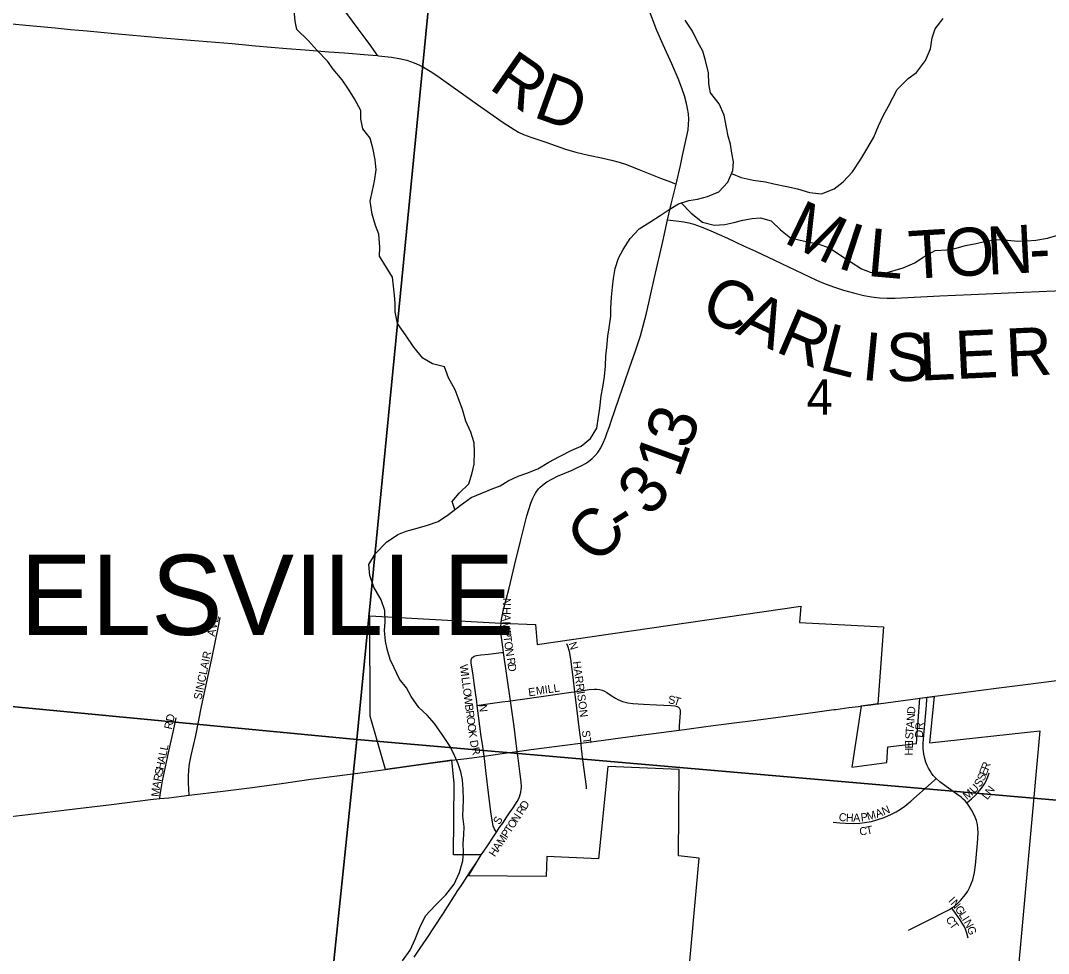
# Model space of a CAD drawing. Extents: x 1410790 to 1770854, y 566777 to 831614.
# Drawn here: x 1559190 to 1565610, y 700406 to 706232 of the extents above; entities that cross this region are included whole.
import ezdxf

# ---------------------------------------------------------------- set-up
doc = ezdxf.new("R2010")
doc.units = 0
for name, color, linetype in [('GM_X_City_Street', 7, 'Continuous'), ('GM_X_City_Street_Text', 7, 'Continuous'), ('GM_X_Corporation', 7, 'Continuous'), ('GM_X_Corporation_Text', 7, 'Continuous'), ('GM_X_County_Road', 7, 'Continuous'), ('GM_X_County_Road_Text', 7, 'Continuous'), ('GM_X_Minor_River', 7, 'Continuous'), ('GM_X_Section', 7, 'Continuous'), ('GM_X_Section_Text', 7, 'Continuous'), ('GM_X_Township_Road', 7, 'Continuous'), ('GM_X_Township_Subdivision', 7, 'Continuous'), ('GM_X_Township_Subdivision_Text', 7, 'Continuous'), ('GM_X_US_Route', 7, 'Continuous')]:
    doc.layers.add(name, color=color, linetype=linetype)

msp = doc.modelspace()

# ---------------------------------------------------------------- linework, layer by layer
at = {"layer": 'GM_X_City_Street'}
for points in [[(1562207.4, 702286.4), (1562200.5, 702334.7), (1562192.8, 702393.9), (1562190.7, 702424.7), (1562190.5, 702447.2), (1562192.1, 702469.1), (1562194.3, 702490.7), (1562195.9, 702501.5)], [(1562651.8, 702040.2), (1562640.9, 702130.7), (1562626.4, 702243.8), (1562617.8, 702292.8), (1562609, 702324.4), (1562602.7, 702339.1)], [(1562042.3, 701954.6), (1562039.3, 701978.6), (1562030.9, 702035.7), (1562024, 702093.5), (1562016.3, 702144.3), (1562004.5, 702221), (1562004, 702233.6), (1562004.9, 702240.6), (1562006.7, 702246.8), (1562010.2, 702252.7), (1562012.2, 702254.7)], [(1562012.2, 702254.7), (1562014.6, 702257.2), (1562021, 702261.5), (1562028.7, 702265.1), (1562036.8, 702267.5), (1562065.3, 702271.2), (1562113.5, 702274.8), (1562159.6, 702281.8), (1562193.3, 702285), (1562207.4, 702286.4)], [(1562250.6, 701983.1), (1562207.4, 702286.4)], [(1562651.8, 702040.2), (1562741.7, 702053.5), (1562774, 702057.3), (1562790.3, 702057.1), (1562806.4, 702054.7), (1562821.9, 702049.8), (1562836.9, 702043.1), (1562851.3, 702035.4), (1562878.7, 702017.7), (1562905.9, 701999.4), (1562920.3, 701991.5), (1562935.3, 701984.8), (1562950.6, 701979.2), (1562966.3, 701974.5), (1562982.2, 701970.9), (1563014.6, 701966.3), (1563080, 701962.2), (1563161.7, 701957.7), (1563253.8, 701953.9), (1563275.6, 701952.8), (1563291.5, 701949.1), (1563299.4, 701944.9), (1563304.4, 701939.2), (1563307.6, 701930.9), (1563309.3, 701923.9), (1563309.8, 701909.3), (1563304.1, 701828.1), (1563304.4, 701808.2), (1563304.5, 701800.8)], [(1562250.6, 701983.1), (1562355, 701997.9), (1562485, 702016.1), (1562629.4, 702036.9), (1562651.8, 702040.2)], [(1562691.3, 701720.3), (1562687.8, 701756.7), (1562682, 701799.9), (1562655.9, 702005.6), (1562651.8, 702040.2)], [(1564828, 701708.8), (1564828, 701709.1), (1564827.9, 701717), (1564832, 701769.8), (1564848.2, 701953.8), (1564851.3, 701993.6), (1564852.3, 702006.5)], [(1562042.3, 701954.6), (1562052.1, 701956), (1562093.8, 701961.9), (1562196.2, 701976.5), (1562235.5, 701981.3), (1562250.6, 701983.1)], [(1562086.1, 701639.1), (1562075.3, 701712.6), (1562067.3, 701761.9), (1562058.2, 701825.9), (1562042.3, 701954.6)], [(1562291.5, 701667.1), (1562273.5, 701823), (1562250.6, 701983.1)], [(1562163, 701163.7), (1562167, 701169.7), (1562180.1, 701189.6), (1562201.5, 701220.7), (1562226.6, 701258.2), (1562244.2, 701284.1), (1562266, 701316), (1562291.2, 701355.3), (1562299.2, 701369.3), (1562306, 701383.6), (1562311.5, 701398.3), (1562315.4, 701413.6), (1562317.8, 701429.3), (1562318.6, 701445.3), (1562317.1, 701477.8), (1562311, 701526.6), (1562297.8, 701624.7), (1562291.5, 701667.1)], [(1562725.8, 701433.1), (1562724.3, 701448.5), (1562702.7, 701615.7), (1562694.6, 701685.3), (1562692.1, 701711.2), (1562691.3, 701720.3)], [(1564908.2, 701499.6), (1564900.8, 701506.3), (1564890.1, 701518.2), (1564879.4, 701532.4), (1564871.3, 701545.5), (1564861.5, 701562.3), (1564853.5, 701580.5), (1564845, 701600.7), (1564837.3, 701623.5), (1564831.3, 701650.4), (1564828.2, 701685.4), (1564828, 701708.8)], [(1562163, 701163.7), (1562160.2, 701167.3), (1562154, 701175.3), (1562147.4, 701187), (1562142.6, 701201.6), (1562136, 701239.7), (1562130.2, 701275.9), (1562123.6, 701323), (1562113, 701410), (1562098.4, 701530.7), (1562087.9, 701623.5), (1562086.1, 701639.1)], [(1564266.5, 701226.4), (1564306.2, 701221.4), (1564342.6, 701219.4), (1564391.9, 701218.5), (1564432.1, 701220.3), (1564474.9, 701225.2), (1564505.7, 701230.7), (1564537.3, 701239.8), (1564583.8, 701256), (1564629.1, 701275.2), (1564658.2, 701290.4), (1564686.1, 701307.5), (1564712.7, 701326.8), (1564750.7, 701358), (1564877.2, 701468.6), (1564899.6, 701491), (1564908.2, 701499.6)], [(1565099.4, 701346.9), (1565089.4, 701358.7), (1565077.3, 701370.5), (1565064.7, 701381.4), (1565038.3, 701401.6), (1564971, 701449.2), (1564932.5, 701476.9), (1564908.2, 701499.6)], [(1565099.4, 701346.9), (1565129.3, 701371.9), (1565149.6, 701390.4), (1565172.1, 701413.8), (1565192.9, 701438.7), (1565211.3, 701465.3), (1565219.2, 701479.4), (1565231.8, 701509.3), (1565239.9, 701533.2)], [(1565007.5, 700690.2), (1565021.4, 700699.1), (1565039.4, 700715), (1565063.1, 700738.2), (1565090.8, 700771.4), (1565106.3, 700794.5), (1565117.3, 700815.6), (1565128.2, 700839.9), (1565137.5, 700866), (1565148, 700911.4), (1565153.9, 700956.4), (1565167.8, 701095.8), (1565171.1, 701160.3), (1565169.8, 701187.2), (1565166.5, 701210.8), (1565160.2, 701235.6), (1565151.8, 701257.9), (1565140, 701283.5), (1565129.4, 701302.9), (1565110.2, 701332.3), (1565099.4, 701346.9)], [(1562083.9, 701045.2), (1562106.2, 701078.3), (1562141.9, 701131.5), (1562163, 701163.7)], [(1564735.9, 700551.1), (1564865.8, 700616.2), (1564967.1, 700667.1), (1564991.6, 700680.2), (1565007.5, 700690.2)], [(1565108, 700501.9), (1565100.2, 700533), (1565092.1, 700557.2), (1565083.7, 700575.8), (1565071.9, 700594.9), (1565058.4, 700615.4), (1565029.4, 700657.9), (1565013.4, 700680.6), (1565007.5, 700690.2)]]:
    msp.add_lwpolyline(points, dxfattribs=at)
at = {"layer": 'GM_X_Corporation'}
msp.add_lwpolyline([(1563353.1, 700174.7), (1563428.3, 701001.7), (1563299.8, 701015.2), (1563303, 701554.7), (1562858.1, 701573.4), (1562799.1, 700997), (1562476.1, 701010.9), (1562472.7, 700887.6), (1561988.1, 700891.7), (1562067.9, 701021.5), (1561894, 701022.7), (1561898.9, 701469.3), (1561883.1, 701612.5), (1561470.2, 701555.3), (1561373.7, 701887.2), (1561371, 702513.7), (1562192.1, 702469.1), (1562405.6, 702461.3), (1562417.4, 702334.8), (1564063.5, 702574.8), (1564055.1, 702473.9), (1564579.4, 702446.6), (1564545.3, 701964.4), (1564441.2, 701950.6), (1564381.8, 701569.6), (1564600.9, 701598.9), (1564607.7, 701697.2), (1564786.5, 701717.8), (1564806.5, 701999.4), (1564896.6, 702010.9), (1564868.1, 701721.3), (1565556, 701797.2), (1565307.9, 699062)], dxfattribs=at)
at = {"layer": 'GM_X_County_Road'}
for points in [[(1563284.3, 705210.7), (1563312.1, 705326.5), (1563325.1, 705389.5), (1563350.1, 705501.5), (1563359.7, 705550.3), (1563362.9, 705583.3), (1563363.3, 705616.4), (1563361, 705649.5), (1563356.4, 705682.3), (1563349.7, 705714.7), (1563336.3, 705762.4), (1563320.4, 705809.2), (1563296.6, 705870.5), (1563258.1, 705961.2), (1563203.8, 706080.6), (1563164.8, 706170.5), (1563111.1, 706307.4)], [(1558964.9, 706229), (1559222.4, 706202.5), (1559405.2, 706185.9), (1559502.6, 706177.1), (1559606.2, 706167.3), (1559776.7, 706151), (1560054.5, 706125.9), (1560250.7, 706110.2), (1560511.2, 706088.1), (1560658.2, 706074.9), (1560854.1, 706058.8), (1560968.4, 706049), (1561115.6, 706037.3), (1561213.7, 706030.3), (1561360.2, 706018.8), (1561420.1, 706013.4)], [(1561420.1, 706013.4), (1561425.4, 706012.9), (1561506.8, 706003.7), (1561554.9, 705995.8), (1561602.3, 705984.1), (1561648.5, 705968.3), (1561678.3, 705955.5), (1561707.2, 705940.8), (1561749.3, 705915.9), (1561790.2, 705889), (1562044.5, 705708.8), (1562203.6, 705596.4), (1562272.1, 705551.3), (1562301.1, 705535.4), (1562331.2, 705521.5), (1562377.5, 705504), (1562470.3, 705471.8), (1562594.5, 705430), (1562657.5, 705411.3), (1562737.4, 705391.7), (1562817.9, 705375.2), (1562881.7, 705361.2), (1562928.6, 705348.3), (1562974.8, 705332.4), (1563051, 705303.1), (1563187.6, 705247.3), (1563248.8, 705224.1), (1563284.3, 705210.7)], [(1563231.8, 704988.5), (1563254.4, 705086.5), (1563284.3, 705210.7)], [(1562195.9, 702501.5), (1562197.8, 702513.5), (1562204.4, 702545.2), (1562240.8, 702687.4), (1562275.9, 702828.2), (1562313.6, 702981), (1562352.5, 703139.1), (1562363.8, 703179.7), (1562376.5, 703218.4), (1562388.7, 703250), (1562397.1, 703266.7), (1562405.3, 703280.3), (1562414.1, 703294.1), (1562424.8, 703306.9), (1562436.3, 703319), (1562459.4, 703338.8), (1562477.5, 703351.3), (1562511.8, 703370.8), (1562543.2, 703386.6), (1562634.7, 703424.8), (1562665.1, 703438.7), (1562696, 703453.2), (1562719.6, 703466.5), (1562736.6, 703478.6), (1562759.6, 703496.8), (1562778.9, 703515.6), (1562795.9, 703535.5), (1562814.6, 703564), (1562829.2, 703594.2), (1562843.5, 703628.9), (1562854.6, 703659), (1562869.1, 703697.7), (1562881.8, 703737), (1562899.4, 703789.7), (1562929.9, 703876.5), (1562962.5, 703971), (1562993.8, 704063.1), (1563030.4, 704170.5), (1563061.1, 704263.5), (1563079.7, 704325.8), (1563099.4, 704405.1), (1563149.9, 704628.6), (1563201.8, 704851.7), (1563231.8, 704988.5)], [(1563231.8, 704988.5), (1563284.9, 704982.4), (1563333.1, 704975.6), (1563364.8, 704968.7), (1563395.9, 704960), (1563441.6, 704944.1), (1563501.4, 704919.3), (1563605.3, 704872.3), (1563706.5, 704825.5), (1563779.9, 704791.4), (1563898.1, 704735.7), (1564073, 704651.9), (1564161.1, 704611.2), (1564206.1, 704591.9), (1564267.5, 704568.8), (1564330, 704548.7), (1564393.2, 704531.1), (1564457.1, 704515.9), (1564505.5, 704506.6), (1564554.4, 704500.2), (1564603.7, 704497.9), (1564653, 704498.9), (1564931, 704512.4), (1565127.1, 704522.3), (1565454, 704536.6), (1565748.3, 704548)], [(1561941.8, 700829.3), (1561983.9, 700893.1), (1561990.7, 700903.5), (1562041.7, 700980.8), (1562067.9, 701021.5), (1562083.9, 701045.2)], [(1561648.4, 700381.9), (1561682.1, 700433.3), (1561730.9, 700504.9), (1561771.7, 700566.4), (1561831.8, 700657.9), (1561921.7, 700798.9), (1561941.8, 700829.3)]]:
    msp.add_lwpolyline(points, dxfattribs=at)
at = {"layer": 'GM_X_Minor_River'}
for points in [[(1561902.2, 703178.2), (1561885.2, 703227.8), (1561930, 703281.4), (1561988.9, 703338.8), (1562009.8, 703406.8), (1562022.5, 703460.8), (1562025.5, 703539), (1562022.2, 703595.2), (1562003, 703661.6), (1561971.7, 703730.2), (1561950.6, 703802.6), (1561923.4, 703875.1), (1561904, 703925.5), (1561862.8, 704000.2), (1561837.6, 704070.7), (1561763.6, 704087.7), (1561701.9, 704124.5), (1561646.6, 704193.3), (1561593.4, 704270.2), (1561544.1, 704341), (1561529, 704413.4), (1561529.7, 704465.5), (1561526.3, 704517.7), (1561519, 704574), (1561513.7, 704630.2), (1561476.3, 704690.8), (1561431.1, 704761.6), (1561433.8, 704817.7), (1561428.8, 704898), (1561407.4, 704952.4), (1561386.2, 705022.9), (1561373.2, 705103.3), (1561388.1, 705171.3), (1561400.9, 705229.3), (1561411.8, 705299.4), (1561404.5, 705361.7), (1561393.3, 705426), (1561374.2, 705498.5), (1561326.8, 705555.2), (1561315.5, 705617.5), (1561316.2, 705669.7), (1561275, 705744.4), (1561237.6, 705803), (1561198.2, 705861.7), (1561142.9, 705928.6), (1561107.5, 705979.2), (1561042.1, 706046.1), (1560986.7, 706107), (1560915.4, 706176), (1560906, 706228.3), (1560898.9, 706296.6)], [(1561953, 701263.7), (1561953.6, 701313.8), (1561956.2, 701365.9), (1561955.1, 701432.1), (1561949.8, 701490.3), (1561940.4, 701540.5), (1561922.9, 701590.9), (1561899.5, 701641.3), (1561874.1, 701697.7), (1561826.8, 701766.5), (1561775.6, 701841.3), (1561730.2, 701894), (1561678.6, 701942.7), (1561629.3, 702011.5), (1561599.9, 702064), (1561556.4, 702118.6), (1561523.2, 702189.2), (1561497.8, 702241.7), (1561480.6, 702306), (1561469.2, 702356.3), (1561464, 702422.5), (1561466.6, 702476.7), (1561465.5, 702546.9), (1561442.3, 702615.3), (1561397.1, 702694.1), (1561372, 702766.6), (1561364.8, 702834.8), (1561407.8, 702904.5), (1561474.9, 702973.9), (1561545.7, 703023.2), (1561598.1, 703042.7), (1561666.5, 703061.9), (1561730.9, 703081.2), (1561797.4, 703104.5), (1561862.1, 703147.8), (1561935, 703203.1), (1562003.9, 703254.4), (1562074.4, 703283.7), (1562134.9, 703307), (1562185.3, 703326.5), (1562235.8, 703358), (1562298.4, 703387.3), (1562352.8, 703404.7), (1562421.3, 703432), (1562490, 703475.3), (1562556.7, 703510.6), (1562633.4, 703549.8), (1562691.9, 703575.2), (1562750.6, 703622.6), (1562789.5, 703686.3), (1562800.5, 703758.4), (1562807.1, 703812.5), (1562816.1, 703888.6), (1562826.8, 703942.6), (1562837.7, 704008.7), (1562842.5, 704072.8), (1562845.3, 704139), (1562852, 704191), (1562858.9, 704261.2), (1562865.6, 704313.2), (1562876.5, 704385.3), (1562877.1, 704435.4), (1562882, 704505.6), (1562886.8, 704567.7), (1562893.5, 704621.8), (1562904.3, 704683.9), (1562925.2, 704747.8), (1562954, 704801.6), (1562996.9, 704871.3), (1563053.8, 704930.8), (1563120.6, 704974.2), (1563185.3, 705015.5), (1563235.9, 705049), (1563300.5, 705088.4), (1563365, 705107.7), (1563417.2, 705117.1), (1563481.6, 705134.3), (1563552.2, 705161.6), (1563607.1, 705223.1), (1563638.1, 705295), (1563642.8, 705349.1), (1563633.4, 705403.4), (1563624.1, 705459.7), (1563608.7, 705510), (1563599.3, 705564.3), (1563584.3, 705640.7), (1563553.1, 705711.3), (1563499.8, 705780.1), (1563488.5, 705836.4), (1563487.3, 705906.7), (1563468.2, 705983.1), (1563450.9, 706041.5), (1563419.5, 706098.1), (1563386.3, 706166.7), (1563341.1, 706235.4)], [(1563630.6, 705277.7), (1563691.7, 705252.2), (1563765.7, 705235.3), (1563843.8, 705224.3), (1563895.8, 705211.6), (1563975.8, 705196.6), (1564043.8, 705181.8), (1564117.7, 705158.8), (1564191.8, 705149.9), (1564272.5, 705181), (1564327.2, 705224.5), (1564386.1, 705288), (1564439.3, 705367.6), (1564482.3, 705439.3), (1564519.2, 705503.1), (1564548.2, 705575), (1564579.1, 705640.8), (1564611.9, 705698.6), (1564665.4, 705802.3), (1564734.4, 705869.7), (1564787, 705907.1), (1564842.1, 705982.7), (1564873.1, 706056.6), (1564884, 706124.7), (1564902.8, 706180.6), (1564951.7, 706244.2)], [(1563316.7, 705093.2), (1563378, 705029.3), (1563449.5, 704974.2), (1563521.5, 704955.3), (1563589.7, 704958.5), (1563646.1, 704971.9), (1563700.4, 704985.3), (1563758.7, 704996.6), (1563810.9, 705000), (1563878.8, 704981.2), (1563936.3, 704926.3), (1563999.9, 704875.4), (1564059.8, 704860.6), (1564117.8, 704847.9), (1564169.9, 704837.2), (1564241.8, 704812.3), (1564313.4, 704765.3), (1564377, 704722.4), (1564442.7, 704681.5), (1564496.6, 704660.8), (1564552.6, 704652.1), (1564602.9, 704659.5), (1564653.2, 704673), (1564703.5, 704688.4), (1564776.1, 704719.6), (1564826.7, 704755.1), (1564903.4, 704796.3), (1564975.7, 704799.5), (1565025.9, 704808.9), (1565092.4, 704828.2), (1565158.7, 704839.4), (1565211, 704852.8), (1565283.4, 704864), (1565353.5, 704861.1), (1565419.6, 704854.3), (1565475.8, 704855.6), (1565532, 704861), (1565604.4, 704874.2), (1565660.7, 704889.5)], [(1561574.7, 700359.9), (1561623.6, 700427.5), (1561654.6, 700495.3), (1561683.6, 700569.1), (1561718.6, 700640.9), (1561779.5, 700706.3), (1561846.6, 700771.7), (1561897.5, 700839.2), (1561932.5, 700911), (1561951.5, 700985), (1561956.2, 701039.1), (1561954.9, 701093.2), (1561959.5, 701147.3), (1561960.2, 701197.4), (1561953, 701263.7)]]:
    msp.add_lwpolyline(points, dxfattribs=at)
at = {"layer": 'GM_X_Section'}
for points in [[(1556588.2, 707699), (1561825.1, 707214), (1561290.4, 701741.9), (1556037.8, 702243.2)], [(1561825.1, 707214), (1567151.7, 706711.5), (1566597.6, 701281.7), (1561290.4, 701741.9)], [(1556037.8, 702243.2), (1561290.4, 701741.9), (1560745, 696485.9), (1555548.5, 696996.4)], [(1561290.4, 701741.9), (1566597.6, 701281.7), (1566088.2, 695901.2), (1560745, 696485.9)]]:
    msp.add_lwpolyline(points, close=True, dxfattribs=at)
at = {"layer": 'GM_X_Township_Road'}
msp.add_lwpolyline([(1561420.1, 706013.4), (1561411.1, 706026.6), (1561377.8, 706075), (1561349.1, 706114.7), (1561299.7, 706179.9), (1560998.6, 706588.5)], dxfattribs=at)
at = {"layer": 'GM_X_Township_Subdivision'}
for points in [[(1560242.6, 701393.6), (1560239.2, 701469.5), (1560238.7, 701510.8), (1560240.7, 701552), (1560244.9, 701590.6), (1560255.9, 701643), (1560285.1, 701767.5), (1560319.4, 701947.9), (1560388.4, 702266.6), (1560424.2, 702440.5), (1560436.7, 702504)], [(1560059.8, 701372.9), (1560063, 701397.7), (1560067.8, 701434.6), (1560076.7, 701483.8), (1560113, 701658.1), (1560144.3, 701799.3), (1560162.6, 701877.5)]]:
    msp.add_lwpolyline(points, dxfattribs=at)
at = {"layer": 'GM_X_US_Route'}
for points in [[(1564528.1, 701963), (1564548.4, 701965.8), (1564809.6, 702000.8), (1564852.3, 702006.5), (1564899.8, 702012.3), (1565045.8, 702031.4), (1565299.3, 702064), (1565467.3, 702086.7), (1565743.2, 702122)], [(1561860.8, 701609.5), (1561883.1, 701612.5), (1561977.3, 701624.4), (1562086.1, 701639.1), (1562197.5, 701654), (1562291.5, 701667.1), (1562379, 701678.8), (1562590, 701707), (1562687, 701719.8), (1562691.3, 701720.3), (1562784.6, 701732.8), (1562983.7, 701758.6), (1563191.6, 701786.6), (1563304.5, 701800.8), (1563338, 701805), (1563484.5, 701824.8), (1563646.9, 701847.2), (1563781.6, 701863.3), (1563985.1, 701889.9), (1564153.4, 701913.2), (1564270.6, 701928.9), (1564282.3, 701930.5), (1564363.9, 701941.4), (1564423.5, 701949.2)], [(1564423.5, 701949.2), (1564444.4, 701951.9), (1564500.6, 701959.3), (1564528.1, 701963)], [(1559056.4, 701252.4), (1559235.7, 701273.1), (1559512.7, 701307.4), (1559757.2, 701336.4), (1560001.5, 701367), (1560059.8, 701372.9), (1560115.7, 701378.5), (1560242.6, 701393.6), (1560452.8, 701419.4), (1560637.2, 701442.9), (1560819.5, 701467.2), (1561004, 701493.5), (1561134.6, 701510.6), (1561249, 701525.7), (1561470.2, 701555.3), (1561585.2, 701571.9), (1561734.8, 701592.6), (1561860.8, 701609.5)]]:
    msp.add_lwpolyline(points, dxfattribs=at)

# ---------------------------------------------------------------- texts
at = {"layer": 'GM_X_City_Street_Text'}
for s, rotation, p in [('H', 268.6665, (1562201.9, 702569.7)), ('N', 268.6665, (1562203.2, 702626.9)), ('A', 268.6665, (1562200.9, 702525.7)), ('M', 271.86371, (1562199.9, 702478.7)), ('P', 276.87856, (1562201.9, 702421.1)), ('T', 276.99761, (1562206.2, 702386.1)), ('O', 278.32537, (1562210.6, 702349.9)), ('N', 279.00558, (1562217.1, 702305.7)), ('N', 288.4821, (1562612.4, 702342.5)), ('R', 279.04712, (1562226.1, 702249.2)), ('W', 277.43577, (1561933, 702208.1)), ('D', 279.04195, (1562232.3, 702210.1)), ('HARRISON', 277.73405, (1562638.7, 702228)), ('I', 277.40974, (1561940.4, 702151.4)), ('L', 277.44886, (1561943.3, 702129.5)), ('L', 277.42493, (1561947.8, 702094.6)), ('O', 277.43326, (1561952.4, 702059.7)), ('E', 7.12165, (1562364.2, 702011.7)), ('MILL', 8.3644, (1562412.4, 702020.4)), ('W', 277.43731, (1561958.1, 702016.1)), ('S', 353.30533, (1563232.9, 701967.7)), ('T', 342.56287, (1563265.5, 701964.1)), ('B', 277.42775, (1561965.5, 701959.4)), ('R', 277.4316, (1561970.6, 701920.1)), ('N', 275.70736, (1562053.6, 701959.3)), ('D', 85.60213, (1564776.6, 701899.6)), ('O', 277.43326, (1561975.7, 701880.8)), ('A', 85.58982, (1564769.8, 701811.9)), ('N', 85.5957, (1564773.2, 701855.8)), ('O', 277.43326, (1561981.4, 701837.2)), ('K', 277.78673, (1561987.1, 701793.2)), ('ST', 277.12082, (1562695.9, 701796.7)), ('T', 85.59709, (1564767.1, 701776.8)), ('DR', 86.98872, (1564825.8, 701752.7)), ('D', 280.21106, (1561995.6, 701734.3)), ('I', 88.68861, (1564763.9, 701720.4)), ('S', 85.59709, (1564764.4, 701741.7)), ('R', 283.75721, (1562004.1, 701687.7)), ('H', 89.16936, (1564762.8, 701641.3)), ('E', 89.15305, (1564763.4, 701685.3)), ('R', 68.82996, (1565234, 701546.2)), ('E', 69.54307, (1565221.7, 701513.3)), ('S', 56.06565, (1565182.7, 701440.2)), ('S', 67.47455, (1565207.5, 701479)), ('M', 39.13626, (1565100.8, 701363)), ('U', 46.74448, (1565147.1, 701401.2)), ('N', 53.37853, (1565250.2, 701390.8)), ('D', 58.26464, (1562346.2, 701301.1)), ('L', 52.45805, (1565228.2, 701362.2)), ('N', 56.69688, (1562292.5, 701218.8)), ('R', 57.143, (1562324.1, 701267)), ('C', 350.35004, (1564297.5, 701236.4)), ('H', 359.48036, (1564345.2, 701229)), ('A', 1.07458, (1564390.7, 701228.6)), ('P', 7.662, (1564441, 701229.9)), ('M', 15.72952, (1564483.4, 701236.1)), ('A', 20.89474, (1564538.9, 701252)), ('N', 22.4027, (1564581.3, 701268.2)), ('S', 60.26857, (1562181.2, 701206.2)), ('O', 56.66996, (1562268.3, 701182)), ('P', 56.68248, (1562229.6, 701123.2)), ('T', 56.65088, (1562249, 701152.6)), ('C', 5.93529, (1564431.7, 701142.9)), ('T', 11.15953, (1564476, 701147.7)), ('A', 56.65544, (1562176.4, 701042.3)), ('M', 56.66905, (1562200.6, 701079)), ('H', 56.67971, (1562152.2, 701005.5)), ('I', 311.75332, (1564981.6, 700732.7)), ('N', 310.05604, (1564996, 700716.6)), ('G', 304.71451, (1565023.5, 700683.9)), ('C', 301.44684, (1564966.2, 700620.8)), ('L', 303.09145, (1565048.4, 700648)), ('I', 303.07362, (1565067.6, 700618.5)), ('T', 305.62135, (1564989, 700583.7)), ('N', 298.82325, (1565079.1, 700600.9)), ('G', 290.96534, (1565099.5, 700564))]:
    msp.add_text(s, height=50, rotation=rotation, dxfattribs=at).set_placement(p)
at = {"layer": 'GM_X_Corporation_Text'}
msp.add_text('DONNELSVILLE', height=500, rotation=0.00001, dxfattribs=at).set_placement((1557219.3, 702395.6))
at = {"layer": 'GM_X_County_Road_Text'}
for s, rotation, p in [('R', 325.16785, (1562107.4, 705812.6)), ('D', 340.12705, (1562384.2, 705633.3)), ('M', 334.15748, (1563948.3, 704849.7)), ('I', 341.90859, (1564282.4, 704691.2)), ('O', 2.90097, (1564967.8, 704631.2)), ('N', 2.89715, (1565231.4, 704644.6)), ('L', 355.00312, (1564472.7, 704638)), ('T', 3.45577, (1564744.5, 704617.8)), ('-', 2.90011, (1565495.1, 704657.9)), ('C', 335.0305, (1563423.5, 704386.4)), ('A', 335.2699, (1563648.1, 704281.8)), ('R', 336.79486, (1563895.9, 704167.8)), ('L', 345.6058, (1564169.9, 704054.5)), ('E', 2.67963, (1565033.2, 703993.2)), ('R', 2.69026, (1565349.7, 704008)), ('I', 354.51791, (1564437.5, 703989.9)), ('S', 1.66831, (1564600.9, 703976.8)), ('L', 2.63291, (1564808.8, 703982.9)), ('3', 70.59756, (1563366.2, 703544.3)), ('1', 70.0619, (1563302.2, 703367.7)), ('3', 48.96802, (1563120, 703125)), ('C', 50.07649, (1562804, 702824.5)), ('-', 32.27512, (1562943.6, 702997.3))]:
    msp.add_text(s, height=300, rotation=rotation, dxfattribs=at).set_placement(p)
at = {"layer": 'GM_X_Section_Text'}
msp.add_text('4', height=221, rotation=0.00001, dxfattribs=at).set_placement((1564099, 703770.9))
at = {"layer": 'GM_X_Township_Subdivision_Text'}
for s, rotation, p in [('AVE', 77.90417, (1560402.6, 702382.7)), ('SINCLAIR', 78.15753, (1560319, 701986.7)), ('RD', 77.46604, (1560134.2, 701802)), ('L', 78.33645, (1560100.6, 701636.4)), ('L', 78.3297, (1560107.7, 701670.9)), ('H', 78.33742, (1560082.8, 701550.2)), ('A', 78.35309, (1560091.7, 701593.4)), ('S', 78.33645, (1560075.7, 701515.8)), ('A', 79.65019, (1560059.9, 701434)), ('R', 78.36146, (1560067.7, 701477)), ('M', 84.32655, (1560054.8, 701382.5))]:
    msp.add_text(s, height=50, rotation=rotation, dxfattribs=at).set_placement(p)

doc.saveas('drawing.dxf')
